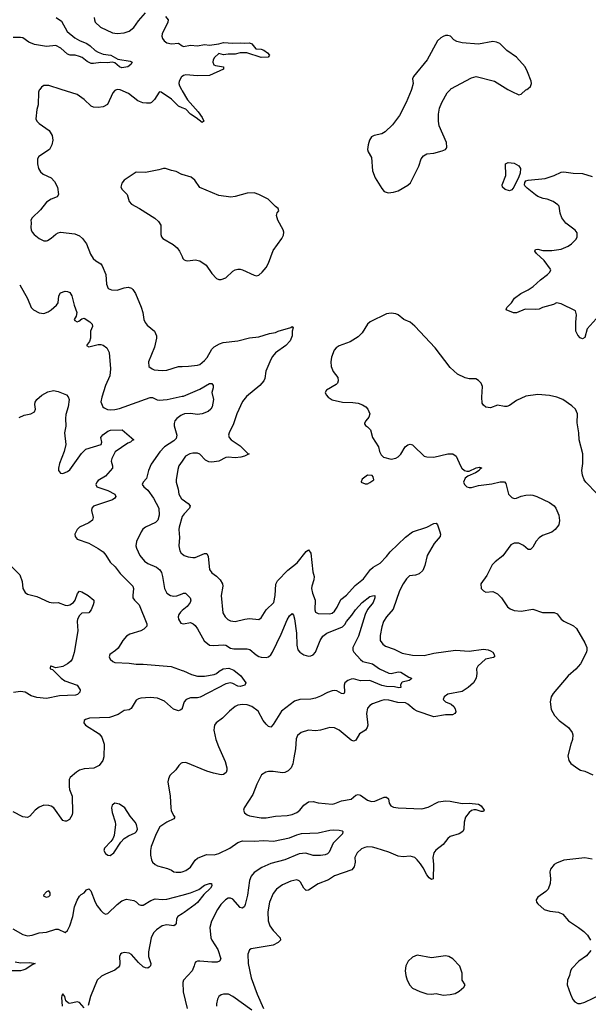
# Model space of a CAD drawing. Header units: inches. Extents: x 2134017 to 2292458, y 756222 to 916513.
# Tile 294 of 387: x 2238625 to 2243438, y 812245 to 820591. Entities that reach past the tile are written whole.
import ezdxf

# ---------------------------------------------------------------- set-up
doc = ezdxf.new("R2010")
doc.units = ezdxf.units.IN
doc.header["$MEASUREMENT"] = 0
for name, color, linetype in [('C2831', 7, 'Continuous'), ('C2832', 7, 'Continuous'), ('C2841', 7, 'Continuous'), ('C2842', 7, 'Continuous')]:
    doc.layers.add(name, color=color, linetype=linetype)

msp = doc.modelspace()

# ---------------------------------------------------------------- linework, layer by layer
at = {"layer": 'C2831', "color": 5}
for points, elevation in [([(2238794.7, 820000), (2238790, 819994), (2238784.7, 819975.3), (2238781.1, 819870), (2238770.3, 819830), (2238762, 819750), (2238770.4, 819730), (2238790.4, 819710), (2238872.9, 819650), (2238899, 819610), (2238905.5, 819570), (2238896.9, 819530), (2238875.6, 819490), (2238787, 819430), (2238774.9, 819410), (2238774.3, 819370), (2238784.6, 819330), (2238800.2, 819300.2), (2238822.5, 819282.5), (2238890, 819251.4), (2238919.3, 819219.3), (2238943.2, 819170), (2238954, 819110), (2238942, 819090), (2238890, 819069.8), (2238850, 819045.1), (2238801.1, 818978.9), (2238730.6, 818910), (2238718.8, 818890), (2238722.8, 818870), (2238719.1, 818830), (2238722, 818810), (2238730.5, 818790), (2238746, 818770), (2238790, 818735.8), (2238830, 818716.4), (2238850, 818714.9), (2238860.5, 818719.5), (2238890, 818738), (2238930, 818774), (2238950, 818784.9), (2238970, 818788.7), (2239090, 818775.6), (2239130, 818758.9), (2239155.8, 818735.8), (2239188.9, 818690), (2239224, 818604), (2239247.7, 818567.7), (2239267.7, 818547.7), (2239310, 818521.6), (2239323.7, 818503.7), (2239353.4, 818430), (2239359, 818350), (2239372.5, 818312.5), (2239401.7, 818301.7), (2239450, 818299.4), (2239510, 818318.4), (2239542.6, 818322.6), (2239570, 818314.9), (2239583.2, 818303.2), (2239604, 818270), (2239653.7, 818153.7), (2239667.4, 818110), (2239676.1, 818050), (2239685.4, 818025.4), (2239702.3, 818002.3), (2239766, 817950), (2239782.4, 817910), (2239783.1, 817890), (2239765.3, 817814.7), (2239714, 817690), (2239718.8, 817650), (2239746, 817630), (2239763.9, 817623.9), (2239830, 817615.8), (2239870, 817620.3), (2239970, 817650.3), (2240000, 817651.3)], 280), ([(2240000, 819843.5), (2239970, 819856.2), (2239910, 819916.8), (2239823, 819977), (2239810, 819979.3), (2239804.7, 819975.3), (2239765.7, 819914.3), (2239740.7, 819890), (2239730, 819883.6), (2239698, 819882), (2239666.9, 819886.9), (2239624, 819904), (2239544.9, 819964.9), (2239476.3, 819996.3), (2239450, 819998.9), (2239430, 819991.5), (2239412.2, 819970), (2239368.1, 819871.9), (2239330, 819852.1), (2239290, 819846.2), (2239250, 819848.9), (2239230, 819858.7), (2239170, 819912.8), (2239110, 819957.2), (2238975.6, 820000)], 280), ([(2239993.2, 820000), (2240000, 819988)], 280), ([(2240000, 819277.1), (2239997.7, 819277.7), (2239950, 819304.5), (2239910, 819311.5), (2239858, 819330), (2239842, 819330), (2239802.3, 819317.7), (2239690, 819296.3), (2239610, 819298.4), (2239508.3, 819231.7), (2239490, 819205.2), (2239480.4, 819170), (2239493, 819150), (2239534.4, 819110), (2239550.5, 819050), (2239570, 819026.7), (2239639.1, 818990), (2239767.6, 818907.6), (2239800.8, 818880.8), (2239818.3, 818850), (2239819.5, 818770), (2239824.9, 818750), (2239835.3, 818735.3), (2239924.1, 818684.1), (2239956.9, 818656.9), (2239978.5, 818630), (2240000, 818582.2)], 320), ([(2238624.2, 818344.2), (2238690, 818227.3), (2238720.5, 818150), (2238740.7, 818130), (2238790, 818106.4), (2238830, 818100.5), (2238865.4, 818114.6), (2238890, 818130.7), (2238936, 818170), (2238949.5, 818190), (2238956.9, 818250), (2238970, 818276.3), (2239010, 818288.2), (2239030, 818288), (2239050, 818278), (2239067, 818250), (2239086, 818170), (2239108.9, 818110), (2239102.8, 818077.2), (2239086.7, 818050), (2239090, 818041), (2239110, 818030.8), (2239125.6, 818034.4), (2239150, 818056), (2239170, 818062), (2239219.1, 818030), (2239238.4, 818010), (2239240.4, 817990), (2239223.7, 817950), (2239224.9, 817890), (2239215.8, 817864.2), (2239191.3, 817830), (2239210, 817818.8), (2239290, 817836.9), (2239310, 817838.3), (2239330, 817832.9), (2239361.6, 817810), (2239383.1, 817770), (2239392.6, 817630), (2239387.4, 817572.6), (2239351.6, 817490), (2239318.4, 817390), (2239310.7, 817350.7), (2239327.3, 817310), (2239339.9, 817299.9), (2239367, 817287), (2239390, 817284.9), (2239430, 817287.2), (2239470, 817296), (2239730, 817389.2), (2239750, 817387.9), (2239788.7, 817368.7), (2239805.7, 817365.7), (2239872.3, 817370), (2240000, 817398.6)], 260), ([(2238620, 817220), (2238662.5, 817237.5), (2238719, 817250), (2238750, 817268.2), (2238756.9, 817290), (2238751.6, 817330), (2238754.5, 817350), (2238769.4, 817370), (2238812.2, 817407.8), (2238863.3, 817436.7), (2238910, 817447.4), (2238950, 817440.4), (2239021, 817410), (2239033.4, 817393.4), (2239042, 817370), (2239034.4, 817310), (2239015.6, 817244.4), (2239011.7, 817210), (2239015.8, 817144.2), (2239004.9, 817090), (2239014, 816990), (2238999.5, 816930), (2238962, 816830), (2238952.4, 816790), (2238953, 816770), (2238970, 816746), (2238990, 816744.4), (2239030, 816762), (2239050, 816776.4), (2239147.5, 816912.5), (2239184.2, 816950), (2239314, 816990), (2239319.3, 817010), (2239311.2, 817050), (2239327.2, 817072.8), (2239370, 817103), (2239391.8, 817111.8), (2239493, 817113), (2239590.9, 817030.9), (2239576.1, 817023.9), (2239562, 817010), (2239538.5, 817001.5), (2239432.9, 816927.1), (2239403.8, 816870), (2239398.9, 816850), (2239410.2, 816810), (2239410.2, 816789.8), (2239350, 816721.3), (2239290, 816686), (2239276.3, 816670), (2239268.2, 816650), (2239278, 816630), (2239370, 816600.8), (2239430.2, 816570.2), (2239439.1, 816550), (2239430, 816534), (2239410, 816522.4), (2239250, 816466), (2239236.3, 816450), (2239233, 816430), (2239246.8, 816370), (2239241, 816350), (2239210, 816326), (2239131.3, 816290), (2239111.3, 816270), (2239091, 816230), (2239094.8, 816210), (2239110, 816187.7), (2239210, 816154.3), (2239289.3, 816109.3), (2239330, 816079.5), (2239352.5, 816052.5), (2239390, 815993.4), (2239432.7, 815952.7), (2239476.3, 815896.3), (2239581.3, 815790), (2239588.8, 815768.8), (2239581.1, 815710), (2239583.1, 815690), (2239595.5, 815670), (2239636.4, 815630), (2239700.5, 815470), (2239700.7, 815450), (2239675.6, 815424.4), (2239650.2, 815409.8), (2239557.4, 815382.6), (2239530, 815365.6), (2239498.2, 815330), (2239456.8, 815263.2), (2239436.7, 815243.3), (2239387.7, 815210), (2239380.7, 815190), (2239390.6, 815170), (2239414, 815150), (2239430, 815143.6), (2239550, 815137.1), (2239610, 815127.1), (2239670, 815128.6), (2239907.5, 815107.5), (2240000, 815075.6)], 240), ([(2240000, 817241.1), (2239990, 817236.8), (2239954.3, 817210), (2239938.3, 817190), (2239931.5, 817168.5), (2239931.8, 817148.2), (2239955.2, 817070), (2239950, 817042), (2239930, 817019.7), (2239850.2, 816969.8), (2239810.9, 816929.1), (2239736.8, 816823.2), (2239715.6, 816770), (2239697.8, 816702.2), (2239670.4, 816670), (2239661.6, 816650), (2239676.4, 816630), (2239710, 816603.1), (2239755.9, 816535.9), (2239801.3, 816450), (2239805.3, 816390), (2239793.1, 816350), (2239774, 816330), (2239690.2, 816289.8), (2239668.2, 816271.8), (2239652.2, 816250), (2239613, 816167), (2239608.7, 816130), (2239613.1, 816110), (2239641.5, 816050), (2239681.1, 816001.1), (2239710, 815980.3), (2239783, 815950), (2239810, 815926.4), (2239823.8, 815903.8), (2239834.7, 815870), (2239849, 815770), (2239870, 815728.8), (2239900.5, 815710), (2239930, 815703.2), (2239953.7, 815706.3), (2240000, 815724.9)], 260), ([(2240000, 816848.9), (2239972.6, 816810), (2239962.7, 816777.3), (2239947.8, 816690), (2239947.9, 816670), (2239966.5, 816610), (2239970.3, 816570), (2239994, 816530), (2240000, 816525.7)], 280), ([(2240000, 816378.6), (2239974.7, 816290), (2239971.4, 816270), (2239977.8, 816202.2), (2239970.5, 816130), (2239979.3, 816090), (2239992.7, 816070), (2240000, 816064.1)], 280), ([(2238530, 815982), (2238624.6, 815884.6), (2238644.4, 815830), (2238650.7, 815770), (2238670, 815736), (2238690, 815722), (2238770, 815700.3), (2238874.4, 815654.4), (2238908.9, 815648.9), (2238950, 815650.4), (2239010, 815627.8), (2239030, 815626.7), (2239050, 815631.7), (2239079.6, 815650), (2239093, 815670), (2239112.9, 815727.1), (2239130, 815745.5), (2239150, 815741.3), (2239204.9, 815710), (2239250.8, 815670), (2239253.4, 815650), (2239246, 815630), (2239228.2, 815590), (2239210, 815562.7), (2239150, 815560.9), (2239130, 815541.2), (2239113, 815510), (2239110.5, 815490), (2239116.5, 815410), (2239086.1, 815226.1), (2239068, 815170), (2239053.4, 815150), (2239030.2, 815130), (2238990, 815108.9), (2238930, 815098.4), (2238890, 815111.6), (2238884.7, 815110), (2238882, 815098), (2238881, 815090), (2238902.5, 815082.5), (2238974.7, 815010), (2239006.1, 814986.1), (2239110.4, 814950), (2239137.3, 814910), (2239134, 814890), (2239114, 814870), (2239095.9, 814864.1), (2238960.8, 814859.2), (2238850, 814836.5), (2238770, 814844.7), (2238720.2, 814860.2), (2238670, 814889.7), (2238630, 814896.9), (2238572.2, 814887.8)], 220), ([(2240000, 815582), (2239986, 815570), (2239970.4, 815550), (2239965.3, 815530), (2239968.8, 815508.8), (2239990, 815474.8), (2240000, 815472.7)], 260), ([(2240000, 814754.7), (2239998.7, 814750), (2239990, 814740.5), (2239970, 814732.8), (2239927.3, 814747.3), (2239850, 814814.3), (2239790, 814839.7), (2239730, 814844.4), (2239650, 814840.4), (2239630, 814835.6), (2239610, 814822.4), (2239568.2, 814751.8), (2239550, 814740.5), (2239510, 814736.3), (2239457.2, 814702.8), (2239383.8, 814676.2), (2239214, 814670), (2239182, 814658), (2239170.8, 814650), (2239166, 814630), (2239181, 814610), (2239297.3, 814537.3), (2239320.7, 814510), (2239340.5, 814450), (2239337.1, 814342.9), (2239327.5, 814312.5), (2239298, 814270), (2239252, 814248), (2239170, 814241.3), (2239131.4, 814228.6), (2239106, 814214), (2239052, 814168), (2239043.8, 814150), (2239044.4, 814090), (2239047.2, 814067.2), (2239068.4, 814010), (2239072.3, 813872.3), (2239068.2, 813850), (2239047.1, 813812.9), (2239022, 813798), (2239010, 813796.2), (2238990, 813803.6), (2238914, 813910), (2238890, 813925.6), (2238870, 813931.1), (2238830, 813932), (2238790, 813914.7), (2238755.8, 813890), (2238710, 813838.7), (2238690, 813829.7), (2238650, 813835.4), (2238570, 813875.4)], 240), ([(2240000, 814290.6), (2239990.5, 814289.5), (2239970.8, 814270), (2239946.2, 814233.8), (2239896.3, 814183.7), (2239883.8, 814156.2), (2239879.1, 814130), (2239899.1, 814010), (2239902.8, 813910), (2239907.5, 813887.5), (2239926, 813846), (2239938, 813830), (2239930, 813818), (2239870, 813788.7), (2239810, 813748.7), (2239778.8, 813690), (2239738, 813582), (2239730.7, 813549.3), (2239730.7, 813510), (2239739.1, 813470), (2239750, 813451), (2239770, 813430.8), (2239790, 813418.8), (2239876.8, 813396.8), (2239910, 813382.8), (2239928.9, 813368.9), (2239950, 813364.2), (2239990, 813364), (2240000, 813367.7)], 260), ([(2238565.9, 812885.9), (2238650, 812835.6), (2238690, 812824.4), (2238730, 812830.2), (2238790.3, 812850.3), (2238850, 812856.5), (2238930, 812881.6), (2238950, 812881.6), (2239010, 812854), (2239030, 812870.6), (2239050, 812910.5), (2239074.2, 812990), (2239087.7, 813072.3), (2239110, 813126.8), (2239130, 813161), (2239144.1, 813175.9), (2239170, 813191), (2239190, 813216), (2239210, 813224.7), (2239226.8, 813206.8), (2239263.7, 813110), (2239280.4, 813080.4), (2239310, 813041.3), (2239330, 813021.3), (2239350, 813010.4), (2239370, 813014), (2239450, 813092), (2239490, 813121.3), (2239530, 813136.4), (2239590, 813124.4), (2239610, 813113), (2239631.9, 813091.9), (2239650, 813084.9), (2239670, 813085.3), (2239735.7, 813124.3), (2239770, 813138.5), (2239830, 813132.9), (2239870, 813135.6), (2240000, 813171.1)], 240), ([(2240000, 813012), (2239964.4, 812990), (2239952.2, 812970), (2239950.3, 812929.7), (2239942, 812918), (2239928.5, 812911.5), (2239870, 812918.4), (2239830, 812910.9), (2239782.7, 812877.3), (2239757.1, 812850), (2239737.4, 812810), (2239715.6, 812690), (2239715.9, 812650), (2239734, 812590), (2239730.6, 812570), (2239720.5, 812559.5), (2239710, 812552.7), (2239690, 812554), (2239670, 812564.2), (2239630, 812599.7), (2239570, 812667.8), (2239550, 812679.7), (2239510, 812684.5), (2239490, 812678), (2239478.8, 812670), (2239468.2, 812650), (2239473, 812590), (2239468, 812570), (2239460.3, 812559.7), (2239430, 812535.1), (2239350, 812502), (2239316.7, 812483.3), (2239280.4, 812450), (2239223.7, 812310), (2239203.6, 812236.4)], 240), ([(2238586.6, 812606.6), (2238630, 812596.5), (2238710, 812599.5), (2238756, 812590), (2238730, 812580.9), (2238676.5, 812543.5), (2238650, 812533.5), (2238630, 812528.7), (2238532.4, 812527.6)], 220), ([(2239170, 812216.2), (2239130, 812259.7), (2239110, 812266.9), (2239050, 812251.8), (2239036.2, 812256.2), (2239015.5, 812275.5), (2239005.2, 812310), (2238990, 812333.2), (2238981.1, 812318.9), (2238978.5, 812301.5), (2238984.9, 812230)], 240)]:
    msp.add_lwpolyline(points, dxfattribs=dict(at, elevation=elevation))
at = {"layer": 'C2831', "color": 5, "elevation": 260}
for points in [[(2239430.7, 813949.3), (2239407, 813933), (2239403, 813910), (2239406, 813870), (2239432.1, 813792.1), (2239434.9, 813770), (2239425.2, 813674.8), (2239412.7, 813647.3), (2239395.2, 813624.8), (2239342.8, 813570), (2239337.3, 813550), (2239350, 813522.8), (2239370, 813508), (2239390, 813505.5), (2239422.7, 813530), (2239481.3, 813618.7), (2239509.6, 813650.4), (2239546.2, 813673.8), (2239601.5, 813698.5), (2239614, 813710), (2239622.7, 813730), (2239612.3, 813770), (2239600.9, 813790), (2239559.3, 813839.3), (2239515.1, 813910), (2239470, 813942)], [(2238870, 813208), (2238850, 813198), (2238824.7, 813170), (2238830, 813162), (2238850, 813152), (2238870, 813158), (2238882, 813170), (2238882, 813190)]]:
    msp.add_lwpolyline(points, close=True, dxfattribs=at)
at = {"layer": 'C2832', "color": 5}
for points, elevation in [([(2238932.7, 820610), (2238977.2, 820577.2), (2239027.6, 820490), (2239090, 820437.4), (2239130, 820414.6), (2239191.5, 820390), (2239220.8, 820370), (2239264, 820330), (2239290, 820315.3), (2239330, 820299.7), (2239397.3, 820290), (2239455.8, 820255.8), (2239558.6, 820238.6), (2239577.3, 820230), (2239566.7, 820210), (2239540.5, 820190), (2239490, 820183.7), (2239468.7, 820190), (2239430, 820224.4), (2239410, 820229.8), (2239365.9, 820225.9), (2239310, 820229), (2239250, 820218), (2239230, 820219.7), (2239196.6, 820236.6), (2239152.8, 820270), (2239130, 820279.8), (2239094, 820290), (2239050.9, 820290.9), (2239030, 820298), (2238972.6, 820350), (2238930, 820370.7), (2238850, 820362), (2238750, 820380.9), (2238700.8, 820400.8), (2238650, 820436.2), (2238630, 820440.7), (2238570, 820438.4)], 260), ([(2239255.5, 820610), (2239256.3, 820590), (2239264, 820570), (2239307.9, 820527.9), (2239410, 820479.6), (2239450, 820473.8), (2239510, 820478.3), (2239550, 820494.6), (2239590, 820524.2), (2239630, 820581.6), (2239689.5, 820650)], 280), ([(2239858.6, 820618.6), (2239880.7, 820590), (2239878, 820570), (2239830.5, 820470), (2239828.2, 820450), (2239833.4, 820430), (2239847.3, 820410), (2239870, 820395.5), (2239910, 820386), (2239970, 820392.3), (2240000, 820369.8)], 280), ([(2240000, 820108.9), (2239995, 820105), (2239974.9, 820070), (2239972.3, 820050), (2239976.2, 820030), (2239993.2, 820000)], 280), ([(2238975.6, 820000), (2238870, 820033.6), (2238830, 820032), (2238810, 820019.3), (2238794.7, 820000)], 280)]:
    msp.add_lwpolyline(points, dxfattribs=dict(at, elevation=elevation))
at = {"layer": 'C2841', "color": 5}
for points, elevation in [([(2240000, 819988), (2240044.2, 819910), (2240135.9, 819810), (2240170, 819760.5), (2240182, 819730), (2240170, 819718), (2240119.6, 819759.6), (2240069.1, 819789.1), (2240030, 819830.8), (2240000, 819843.5)], 280), ([(2241941.9, 820000), (2241939.3, 819990), (2241896.4, 819890), (2241840.6, 819779.4), (2241780.5, 819699.5), (2241719.7, 819640.3), (2241690, 819623), (2241626, 819610), (2241603.7, 819596.3), (2241584.9, 819570), (2241573.4, 819530), (2241568.2, 819490), (2241574, 819470), (2241603.8, 819423.8), (2241611.7, 819310), (2241634.9, 819250), (2241690, 819158.8), (2241710, 819134), (2241743.8, 819123.8), (2241790, 819128.2), (2241830, 819138.8), (2241910, 819186.8), (2241931.9, 819208.1), (2242003, 819350), (2242022.4, 819410), (2242043.7, 819436.3), (2242070, 819452.7), (2242130, 819460.4), (2242201.2, 819478.8), (2242229.6, 819490.4), (2242237.7, 819502.3), (2242240.7, 819510), (2242236.9, 819550), (2242176.2, 819690), (2242169.6, 819730), (2242169.5, 819790), (2242179.1, 819840.9), (2242198.4, 819890), (2242242.9, 819970), (2242270.8, 820000)], 320), ([(2242758.5, 820000), (2242790, 819980.7), (2242850, 819954), (2242870, 819958.8), (2242910, 819996), (2242918, 820000)], 320), ([(2240000, 818582.2), (2240006.9, 818566.9), (2240016.5, 818556.5), (2240030, 818548.5), (2240047.2, 818547.2), (2240110, 818556), (2240150, 818547.4), (2240202.6, 818510), (2240250, 818440.5), (2240290, 818396.3), (2240310, 818388.2), (2240330, 818388.2), (2240370, 818403), (2240430, 818458), (2240450, 818471.7), (2240470, 818477.4), (2240490, 818476.9), (2240510, 818470.3), (2240610, 818424.4), (2240630, 818419.3), (2240650, 818426), (2240678.4, 818450), (2240710, 818490.6), (2240731.9, 818528.1), (2240770, 818633), (2240844.8, 818735.2), (2240856.6, 818763.4), (2240859.5, 818790), (2240855.1, 818810), (2240809.6, 818890), (2240798.4, 818930), (2240805.1, 818954.9), (2240819, 818970), (2240812.7, 818990), (2240790, 819006), (2240729.3, 819070), (2240650, 819109.7), (2240610, 819121.7), (2240550, 819119.7), (2240450, 819092.4), (2240412.9, 819087.1), (2240310, 819099.1), (2240150, 819169.6), (2240107.3, 819230), (2240074.9, 819254.9), (2240000, 819277.1)], 320), ([(2243506.2, 818053.8), (2243430, 817971.3), (2243410, 817897), (2243390, 817884.7), (2243370, 817894.3), (2243350, 817915.4), (2243333.3, 817950), (2243332.6, 818027.4), (2243339.6, 818090), (2243330, 818122), (2243210, 818180.9), (2243170, 818189.5), (2243143.8, 818176.2), (2243050.6, 818150), (2243023, 818137), (2242990, 818133.7), (2242904.2, 818135.8), (2242830, 818106.9), (2242806.5, 818106.5), (2242744, 818130), (2242747.3, 818150), (2242789.3, 818190.7), (2242813.1, 818230), (2242866.6, 818270), (2242930, 818301), (2242971.2, 818328.8), (2243034.2, 818385.8), (2243094.3, 818430), (2243111.8, 818450), (2243121.2, 818470), (2243117, 818477), (2243063.5, 818550), (2243000.7, 818610), (2242986, 818630), (2242990, 818642), (2243010, 818644.9), (2243054.7, 818634.7), (2243130, 818632.9), (2243210, 818644.2), (2243267.6, 818670), (2243295.4, 818690), (2243335.4, 818730), (2243345.4, 818750), (2243343.5, 818783.5), (2243327.9, 818807.9), (2243247, 818867), (2243215.1, 818910), (2243199.1, 818950), (2243191.3, 819010), (2243181.8, 819021.8), (2243140.9, 819050), (2243090, 819069.6), (2243055.6, 819075.6), (2243011, 819091), (2242990, 819105.1), (2242921.4, 819161.4), (2242902.3, 819182.3), (2242897.7, 819190), (2242899.9, 819210), (2242910, 819223.5), (2242930, 819230.9), (2243074.5, 819245.5), (2243150, 819270.4), (2243210, 819298.4), (2243230, 819300.4), (2243311, 819289), (2243390, 819287.2), (2243470, 819260.4)], 280), ([(2243510, 816574.3), (2243416.4, 816670), (2243403.5, 816690), (2243389.7, 816730), (2243384, 816770), (2243392.8, 816830), (2243391.3, 816910), (2243360.5, 817030), (2243358, 817090), (2243345.1, 817174.9), (2243345.6, 817250), (2243329.7, 817289.7), (2243298, 817318), (2243223.7, 817370), (2243173.2, 817390), (2243110, 817406.6), (2243010, 817414.5), (2242910, 817400.7), (2242830, 817362), (2242770, 817321.1), (2242750, 817312.7), (2242730, 817310.7), (2242670, 817322.2), (2242610, 817299.7), (2242570, 817307.8), (2242550, 817322.9), (2242541.2, 817341.2), (2242537.8, 817390), (2242542, 817482), (2242530.9, 817510.9), (2242510, 817532.7), (2242486, 817546), (2242430, 817546.6), (2242395.3, 817555.3), (2242330, 817587), (2242270, 817641.3), (2242143, 817810), (2241970, 817993.6), (2241930, 818026.6), (2241876, 818050), (2241830, 818089.6), (2241810, 818098.7), (2241770, 818103.6), (2241730, 818097), (2241590.3, 818029.7), (2241569.1, 818010.9), (2241523, 817937), (2241490, 817902.2), (2241421.2, 817858.8), (2241330, 817825.7), (2241304.9, 817810), (2241285.7, 817790), (2241264.9, 817730), (2241259.5, 817690), (2241261.3, 817650), (2241277, 817610), (2241317.1, 817557.1), (2241322, 817530), (2241314.4, 817510), (2241302.8, 817497.2), (2241221, 817450), (2241211, 817430), (2241218.8, 817410), (2241236, 817390), (2241270, 817368.4), (2241358, 817350), (2241446, 817346), (2241490, 817339.1), (2241527.3, 817327.3), (2241553.7, 817310), (2241571.7, 817290), (2241587.4, 817250), (2241579.1, 817220.9), (2241554, 817190), (2241542.8, 817170), (2241544.5, 817164.5), (2241551.3, 817150), (2241570, 817140.7), (2241594.9, 817114.9), (2241612.4, 817050), (2241661, 816970), (2241670.9, 816930.9), (2241683.6, 816903.6), (2241703.6, 816883.6), (2241770, 816866.8), (2241810, 816873.4), (2241830, 816885.5), (2241850, 816908), (2241889, 816971), (2241910, 816986), (2241930, 816991.6), (2241950, 816986.4), (2241959.1, 816979.1), (2242050, 816890.7), (2242070, 816885.5), (2242130, 816882), (2242250, 816910.3), (2242290.2, 816910.2), (2242318.4, 816890), (2242356.4, 816810), (2242369, 816789), (2242390.2, 816770.2), (2242410, 816762.6), (2242430, 816763.1), (2242490, 816793.1), (2242518.4, 816798.4), (2242533, 816793), (2242533.4, 816790), (2242519.9, 816780.1), (2242514.4, 816770), (2242483, 816750), (2242417.8, 816722.2), (2242396.6, 816703.4), (2242382, 816670), (2242389.5, 816650), (2242410, 816631.9), (2242430, 816626.3), (2242450, 816626.8), (2242510, 816641.4), (2242622.7, 816657.3), (2242692.6, 816672.6), (2242730, 816673.7), (2242739.1, 816659.1), (2242762.8, 816570), (2242790, 816540.8), (2242810, 816532.3), (2242830, 816533.8), (2242870, 816550.9), (2242910, 816561.4), (2242950, 816564.7), (2242970, 816561.6), (2243003.8, 816550), (2243110, 816498.3), (2243148.2, 816470), (2243164.4, 816450), (2243190, 816391.3), (2243194.6, 816345.4), (2243188, 816310), (2243159.1, 816270), (2243130, 816245.6), (2243050, 816217.7), (2243021.4, 816198.6), (2242996.5, 816170), (2242970, 816118.4), (2242950, 816099.6), (2242930, 816099.6), (2242890, 816132.8), (2242850, 816154.2), (2242810, 816154), (2242781.8, 816138.2), (2242713.4, 816046.6), (2242650, 815996.9), (2242624.4, 815970), (2242579.7, 815880.3), (2242527.7, 815810), (2242530.7, 815770.7), (2242550, 815751), (2242570, 815738.8), (2242630, 815743), (2242670, 815723.7), (2242703.7, 815690), (2242754.5, 815614.5), (2242777.4, 815597.4), (2242810, 815581.7), (2242870, 815576.1), (2242970, 815595.3), (2243050, 815566.2), (2243150, 815565.3), (2243173.9, 815553.9), (2243209.4, 815509.4), (2243230, 815492.8), (2243312.5, 815452.5), (2243337.4, 815430), (2243410.2, 815310), (2243424.7, 815270), (2243426.7, 815250), (2243422.4, 815230), (2243371.3, 815130), (2243332.9, 815087.1), (2243267.8, 815030), (2243141.3, 814878.7), (2243124.4, 814850), (2243114.4, 814810), (2243122.8, 814742.8), (2243152.2, 814692.2), (2243190.7, 814650), (2243271.5, 814591.5), (2243300.5, 814550), (2243308, 814530), (2243305.5, 814490), (2243290.5, 814450), (2243264, 814350), (2243272.8, 814312.8), (2243290, 814286), (2243350, 814242.8), (2243372, 814230), (2243410, 814221.6), (2243476, 814190)], 320), ([(2240000, 817651.3), (2240053.1, 817653.1), (2240130, 817661.8), (2240150, 817668.1), (2240190, 817701.1), (2240212.8, 817727.2), (2240250, 817796.8), (2240270, 817818), (2240315.4, 817844.6), (2240346.2, 817853.8), (2240471.7, 817868.3), (2240570, 817894), (2240650, 817903.7), (2240739, 817930), (2240790, 817938.7), (2240814, 817950), (2240918.9, 817981.1), (2240930, 817990.6), (2240938.8, 817978.8), (2240930.7, 817950), (2240930.5, 817910), (2240913, 817870), (2240876.4, 817830), (2240790, 817765.6), (2240764.1, 817735.9), (2240749.3, 817710.7), (2240708.8, 817611.2), (2240700.2, 817550), (2240691.5, 817528.5), (2240658, 817490), (2240544.4, 817395.6), (2240510, 817355.6), (2240463, 817250), (2240433.9, 817166.1), (2240397.4, 817090), (2240391.8, 817070), (2240398, 817050), (2240413.4, 817030), (2240490, 816979.1), (2240554.7, 816914.7), (2240566, 816910), (2240526.8, 816890), (2240497.4, 816882.6), (2240450, 816878.2), (2240390, 816883.5), (2240370, 816878.9), (2240311.1, 816848.9), (2240250, 816840.8), (2240224.4, 816844.4), (2240196.6, 816856.6), (2240150, 816906.9), (2240130, 816917.7), (2240090, 816916.4), (2240064.9, 816910), (2240029.4, 816890.6), (2240000, 816848.9)], 280), ([(2240000, 817398.6), (2240010, 817400.9), (2240150, 817458.8), (2240230, 817508.4), (2240250, 817507.7), (2240261.3, 817490), (2240262, 817470), (2240250.6, 817430), (2240263.8, 817370), (2240252.7, 817310), (2240244, 817290), (2240221, 817270), (2240170, 817249.6), (2240130, 817245.1), (2240070, 817252.1), (2240020.7, 817250), (2240000, 817241.1)], 260), ([(2240000, 816525.7), (2240050.3, 816490), (2240067.2, 816470), (2240061.7, 816450), (2240016.6, 816403.4), (2240000.3, 816379.7), (2240000, 816378.6)], 280), ([(2240000, 816064.1), (2240017.3, 816050), (2240050, 816038.9), (2240090, 816032.6), (2240110, 816033.6), (2240190, 816067.4), (2240210, 816065.5), (2240220.9, 816040.9), (2240230.3, 815930), (2240250, 815901.1), (2240290, 815873.4), (2240322.5, 815842.5), (2240342.3, 815810), (2240343.6, 815790), (2240330.3, 815710), (2240344.1, 815564.1), (2240363.1, 815530), (2240387.2, 815507.2), (2240410, 815495.3), (2240450, 815490.3), (2240530, 815510.4), (2240570, 815514.9), (2240650, 815508), (2240670, 815520.7), (2240710, 815588.2), (2240775.4, 815650), (2240787.7, 815710), (2240793.9, 815806.1), (2240805.9, 815834.1), (2240894.2, 815925.8), (2240973.4, 815986.6), (2241050, 816084.2), (2241070, 816097.1), (2241089, 816069), (2241106.3, 815910), (2241117, 815870), (2241115.8, 815844.2), (2241097.6, 815790), (2241095.3, 815770), (2241102, 815730), (2241127.2, 815670), (2241123.7, 815590), (2241128.4, 815570), (2241150, 815556.4), (2241250, 815553.8), (2241270, 815559.6), (2241290, 815576.9), (2241312.4, 815610), (2241344.5, 815675.5), (2241390, 815712.4), (2241465.3, 815794.7), (2241534.2, 815850), (2241593.3, 815930), (2241617.4, 815950), (2241676.1, 815983.9), (2241730, 816040.2), (2241759.7, 816080.3), (2241890, 816205.5), (2241950, 816249.3), (2242071.6, 816288.4), (2242130, 816321.3), (2242150, 816323.1), (2242162, 816310), (2242180.8, 816250), (2242186.7, 816230), (2242183.6, 816210), (2242134.2, 816150), (2242075.1, 816050), (2242054.4, 815965.6), (2242038.6, 815921.4), (2242005.8, 815894.2), (2241976.5, 815883.5), (2241924.4, 815875.6), (2241898.5, 815850), (2241870, 815809.7), (2241840.6, 815750), (2241786.3, 815593.7), (2241730.2, 815530), (2241705, 815490), (2241690, 815445.2), (2241675.6, 815370), (2241677.1, 815330), (2241697.7, 815297.7), (2241721.2, 815281.2), (2241794.2, 815254.2), (2241861.6, 815221.6), (2241950, 815204.3), (2242050, 815202.7), (2242130, 815220.5), (2242313, 815247), (2242430, 815237.6), (2242550, 815253.9), (2242590, 815250.1), (2242610, 815241.7), (2242630, 815228.7), (2242641.8, 815210), (2242643.8, 815196.2), (2242643.8, 815190), (2242635.4, 815184.6), (2242568.2, 815171.8), (2242503.1, 815110), (2242490.5, 815090), (2242494, 815050), (2242490, 815009.3), (2242466.7, 814970), (2242421.7, 814930), (2242370, 814896.8), (2242250, 814873.6), (2242218.4, 814850), (2242210.4, 814830), (2242219.2, 814819.2), (2242230.3, 814810.3), (2242277.6, 814790), (2242299.6, 814770), (2242311.8, 814750), (2242315.8, 814724.2), (2242307.7, 814710), (2242290, 814698.7), (2242230, 814699), (2242130, 814683), (2241989.5, 814729.5), (2241963.8, 814743.8), (2241911.7, 814790), (2241890, 814799.5), (2241824.5, 814804.5), (2241750, 814823.9), (2241710, 814824.7), (2241690, 814821.6), (2241610, 814791.8), (2241590, 814778.4), (2241570, 814755.1), (2241560.3, 814710), (2241571.5, 814611.5), (2241567.6, 814590), (2241552, 814568), (2241501.8, 814538.2), (2241470, 814485.1), (2241460.3, 814479.7), (2241450, 814475.8), (2241430, 814485.1), (2241330, 814569.6), (2241290, 814589.6), (2241250, 814591.5), (2241171.4, 814568.6), (2241130, 814563.5), (2241070, 814569.7), (2241007.7, 814550), (2240976.9, 814523.1), (2240964, 814496), (2240958.2, 814410), (2240946.6, 814333.4), (2240936.9, 814283.1), (2240922, 814250), (2240896.4, 814223.6), (2240870, 814209.7), (2240850, 814206.6), (2240770, 814218), (2240730, 814217.6), (2240707.1, 814212.9), (2240670.7, 814190), (2240632.2, 814110), (2240597.4, 814022.6), (2240524.9, 813910), (2240518.8, 813890), (2240528.2, 813868.2), (2240551, 813850), (2240570, 813843.1), (2240670, 813826), (2240710, 813825.7), (2240790, 813841.1), (2240890, 813845.7), (2240930, 813854.6), (2240970, 813870.3), (2240995.1, 813890), (2241030, 813934), (2241070, 813960.4), (2241110, 813963.1), (2241151.5, 813951.5), (2241270, 813940.9), (2241293.7, 813946.3), (2241350, 813970.3), (2241430, 813983.1), (2241470, 814018.7), (2241490, 814024.2), (2241510, 814018), (2241570, 813974.6), (2241603.7, 813963.7), (2241630, 813968), (2241710, 814000.9), (2241730, 814000.4), (2241745.5, 813985.5), (2241751.7, 813950), (2241766.4, 813926.4), (2241790, 813915.3), (2241829.3, 813909.3), (2242030, 813902.7), (2242082.9, 813917.1), (2242170, 813960.3), (2242230, 813971.2), (2242270, 813968), (2242370, 813946.3), (2242430.2, 813950.2), (2242510, 813942), (2242530, 813926.8), (2242556, 813890), (2242550, 813878), (2242530, 813879.3), (2242490, 813892.3), (2242470, 813892.3), (2242450, 813887.3), (2242430, 813872), (2242399.3, 813830), (2242387.7, 813790), (2242384.9, 813730), (2242376.3, 813710), (2242346, 813690), (2242270, 813666.6), (2242250, 813649.7), (2242210, 813600.5), (2242148.1, 813551.9), (2242130.3, 813530), (2242120.8, 813490), (2242128, 813430), (2242124.7, 813310), (2242110, 813303.7), (2242090, 813316.2), (2242070, 813341.6), (2242041.1, 813401.1), (2242017, 813437), (2241990.4, 813470.4), (2241968.6, 813488.6), (2241930, 813500.7), (2241870, 813494.9), (2241830, 813500.2), (2241750, 813533.7), (2241641.6, 813570), (2241610, 813577.1), (2241570, 813578.7), (2241545.5, 813574.5), (2241517.2, 813562.8), (2241482.4, 813530), (2241462, 813490), (2241463.9, 813450), (2241456.9, 813410), (2241435, 813385), (2241290, 813333.1), (2241238.7, 813301.3), (2241152.7, 813267.3), (2241070, 813211.8), (2241049.3, 813210), (2241030, 813229.3), (2241000.7, 813280.7), (2240990, 813291.6), (2240970, 813298.9), (2240918.8, 813290), (2240850, 813258.3), (2240798.8, 813221.2), (2240770, 813183.7), (2240738.3, 813110), (2240725.3, 813030), (2240727.3, 812952.7), (2240742.6, 812910), (2240770, 812870.4), (2240830.6, 812810), (2240833.4, 812790), (2240814, 812770), (2240770, 812745.4), (2240585.3, 812714.7), (2240570, 812706), (2240555.3, 812670), (2240557.3, 812590), (2240583.8, 812470), (2240634.4, 812330), (2240687.2, 812210)], 280), ([(2240000, 815724.9), (2240010, 815728.9), (2240028.7, 815728.7), (2240066.4, 815690), (2240073.7, 815670), (2240068.8, 815650), (2240042, 815618), (2240000, 815582)], 260), ([(2240000, 815472.7), (2240010, 815470.6), (2240070, 815480.5), (2240094, 815470), (2240110, 815456.3), (2240130, 815427.3), (2240185.8, 815325.8), (2240230, 815288.5), (2240265.7, 815285.7), (2240350, 815293.2), (2240370, 815288), (2240410, 815265), (2240437, 815257), (2240550, 815259.1), (2240571.6, 815251.6), (2240626.7, 815206.7), (2240650, 815193.6), (2240670, 815187.5), (2240710, 815184.7), (2240730, 815191.3), (2240750, 815207.1), (2240766, 815230), (2240838.4, 815381.6), (2240890, 815504.9), (2240910, 815537.6), (2240930, 815556.3), (2240943.1, 815543.1), (2240952.2, 815512.2), (2240968.1, 815390), (2240970.2, 815290), (2240979.7, 815250), (2240994.9, 815230), (2241030, 815206.9), (2241070, 815196.1), (2241090, 815198), (2241110, 815206.7), (2241129.9, 815230.1), (2241167, 815330), (2241190, 815365.5), (2241225.6, 815390), (2241356, 815444), (2241376.3, 815463.7), (2241392.5, 815490), (2241437.1, 815542.9), (2241466.6, 815590), (2241523.5, 815650), (2241590, 815700.3), (2241610, 815708.4), (2241630.3, 815710.3), (2241631.7, 815690), (2241616.9, 815650), (2241569.4, 815590.6), (2241550.2, 815550), (2241494, 815366), (2241445.4, 815270), (2241445.7, 815245.7), (2241454.6, 815230), (2241510, 815167), (2241530.2, 815150.2), (2241610.1, 815130.1), (2241669.5, 815089.5), (2241750, 815051.2), (2241770.7, 815049.3), (2241830, 815064.4), (2241850, 815060.2), (2241917.6, 815017.6), (2241942, 815010), (2241939.6, 815000.4), (2241922, 814990), (2241863.5, 814976.5), (2241855.8, 814970), (2241847.4, 814950), (2241850.4, 814929.6), (2241833.8, 814926.2), (2241796.7, 814936.7), (2241730, 814939.9), (2241690, 814946.8), (2241590, 814989.1), (2241510, 814987.5), (2241450, 815003.1), (2241430, 815002), (2241403.5, 814990), (2241378.2, 814970), (2241370.9, 814950), (2241374.7, 814890), (2241370, 814876), (2241350, 814880.4), (2241310, 814901.4), (2241290, 814905.6), (2241270, 814902.8), (2241230, 814888.9), (2241170, 814855.6), (2241130, 814840.4), (2241090, 814832.8), (2240996, 814830), (2240950, 814815), (2240840.7, 814730), (2240770, 814615.6), (2240750, 814594), (2240730, 814598.7), (2240710, 814619.7), (2240686.8, 814650), (2240642.2, 814730), (2240590, 814768.5), (2240550, 814783.5), (2240510, 814787.6), (2240470, 814781.7), (2240448.2, 814770), (2240399.3, 814730), (2240340.7, 814670), (2240288.9, 814631.1), (2240274.9, 814610), (2240270.4, 814590), (2240268.5, 814570), (2240286, 814490), (2240307.6, 814430), (2240364.3, 814304.3), (2240377.8, 814250), (2240378.6, 814230), (2240371.5, 814210), (2240350, 814193.5), (2240330, 814190.9), (2240264.2, 814204.2), (2240210, 814220.5), (2240030, 814294), (2240000, 814290.6)], 260), ([(2240000, 815075.6), (2240010, 815072.2), (2240079.6, 815039.6), (2240130, 815027.8), (2240190, 815026.3), (2240270, 815041.8), (2240290, 815050.2), (2240312.4, 815070), (2240346.3, 815090), (2240394.2, 815094.2), (2240436.4, 815076.4), (2240496, 815030), (2240538, 814970), (2240531, 814950), (2240490, 814938.9), (2240470, 814942.7), (2240430, 814965.4), (2240410, 814971.3), (2240370, 814962), (2240151.4, 814848.6), (2240130, 814844), (2240070, 814842.9), (2240034.4, 814830), (2240015.6, 814810), (2240000, 814754.7)], 240), ([(2240000, 813367.7), (2240030, 813378.9), (2240070, 813407), (2240110, 813465.5), (2240130, 813483.8), (2240205.4, 813514.6), (2240270, 813511.8), (2240310, 813523.9), (2240403, 813570), (2240470, 813616.5), (2240510, 813632.1), (2240610, 813627.3), (2240690, 813634.6), (2240772.6, 813627.4), (2240910, 813657), (2240970, 813682), (2241010, 813692.8), (2241150, 813698.5), (2241250, 813720.3), (2241283.4, 813723.4), (2241330, 813722), (2241354.6, 813714.6), (2241358.8, 813710), (2241356.3, 813690), (2241277.6, 813610), (2241245.5, 813534.5), (2241230, 813520.5), (2241210, 813511.2), (2241170, 813505.1), (2241110, 813507.8), (2241045.6, 813525.6), (2240990, 813519.8), (2240870.1, 813469.9), (2240750, 813437.5), (2240675.2, 813404.8), (2240610, 813361.1), (2240584.7, 813330), (2240570, 813293.2), (2240552.8, 813170), (2240534.7, 813090), (2240526.9, 813073.1), (2240510, 813058.7), (2240490, 813066.3), (2240430, 813136.9), (2240410, 813145.7), (2240390, 813143.5), (2240367, 813130), (2240326, 813090), (2240299.6, 813050), (2240248.1, 812950), (2240235.4, 812895.4), (2240243.6, 812810), (2240251.6, 812790), (2240301.2, 812710), (2240328.2, 812630), (2240317.3, 812610), (2240296.3, 812603.7), (2240250, 812602.5), (2240149, 812611), (2240128.9, 812611.1), (2240114.4, 812605.6), (2240106.3, 812593.7), (2240102, 812570), (2240085.3, 812530), (2240010.4, 812450), (2240004.9, 812430), (2240008.9, 812350), (2240041.7, 812210)], 260), ([(2243470, 813475.4), (2243410, 813486.3), (2243230, 813466), (2243170, 813441.6), (2243150, 813429.4), (2243119.1, 813390), (2243113.2, 813366.8), (2243119.3, 813310), (2243114.9, 813270), (2243099.9, 813220.1), (2243079.9, 813200.1), (2243010, 813154), (2242996, 813130), (2242998.8, 813110), (2243010, 813096), (2243066, 813050), (2243113.3, 813033.3), (2243185.3, 813025.3), (2243222, 813010), (2243271.6, 812951.6), (2243356.4, 812896.4), (2243401.3, 812861.3), (2243432.4, 812830), (2243457.6, 812790)], 320), ([(2240000, 813171.1), (2240070, 813190.2), (2240140.8, 813219.2), (2240190, 813255), (2240230, 813270.2), (2240248, 813268), (2240250.3, 813250), (2240240.7, 813230), (2240183.3, 813176.7), (2240130.6, 813109.4), (2240110, 813090.8), (2240017.3, 813022.7), (2240000, 813012)], 240), ([(2243459.6, 812700.4), (2243423.1, 812656.9), (2243357.3, 812610), (2243298.8, 812550), (2243286.8, 812530), (2243278.8, 812490), (2243262.8, 812450), (2243258.8, 812410), (2243286.8, 812330), (2243306.8, 812286.8), (2243325.4, 812265.4), (2243350, 812251.3), (2243371.6, 812251.6), (2243410, 812264.7), (2243550, 812330.6)], 320), ([(2240590, 812195.6), (2240430, 812312.2), (2240393.2, 812330), (2240348.9, 812331.1), (2240330, 812325.1), (2240310.6, 812310), (2240298, 812290), (2240290.4, 812250), (2240290.4, 812230)], 280)]:
    msp.add_lwpolyline(points, dxfattribs=dict(at, elevation=elevation))
for points, elevation in [([(2242770, 819141.3), (2242734.3, 819150), (2242711.1, 819170), (2242708.3, 819190), (2242739.5, 819270), (2242736.2, 819370), (2242759.5, 819380.5), (2242810, 819373.6), (2242850, 819350.6), (2242863.6, 819330), (2242861.2, 819290), (2242850, 819259.7), (2242806.6, 819170), (2242790, 819148.7)], 280), ([(2241570, 816728.7), (2241523.5, 816696.5), (2241514, 816674), (2241514, 816670), (2241550, 816656), (2241570, 816656), (2241590, 816666.8), (2241622, 816690), (2241616.4, 816716.4), (2241608, 816728)], 320), ([(2241990, 812660.7), (2241950, 812643.7), (2241913.4, 812610), (2241893, 812570), (2241888.2, 812530), (2241893, 812490), (2241904.9, 812450), (2241928.3, 812408.3), (2241950, 812382.8), (2242012.8, 812352.8), (2242070, 812332.7), (2242110, 812330.4), (2242150, 812336.3), (2242210, 812322), (2242270, 812328.2), (2242310, 812336.3), (2242343.9, 812356.1), (2242384, 812390), (2242397.2, 812410), (2242369.5, 812449.5), (2242369.6, 812510), (2242350, 812569), (2242292.3, 812630), (2242257.2, 812650), (2242230, 812656.3), (2242110, 812640.5)], 320)]:
    msp.add_lwpolyline(points, close=True, dxfattribs=dict(at, elevation=elevation))
at = {"layer": 'C2842', "color": 5}
for points, elevation in [([(2242918, 820000), (2242930, 820006), (2242950, 820024.7), (2242957, 820050), (2242954.5, 820070), (2242924.5, 820150), (2242903.7, 820190), (2242830, 820272.7), (2242749.6, 820329.6), (2242690, 820389.5), (2242661, 820401), (2242630, 820405.1), (2242510, 820384.5), (2242370, 820394), (2242325.6, 820405.6), (2242300.9, 820420.9), (2242272, 820452), (2242250, 820457.2), (2242230, 820457.2), (2242210, 820449.2), (2242190, 820437.2), (2242160.7, 820410), (2242073.4, 820250), (2241957.3, 820110), (2241950.8, 820090), (2241954.8, 820050), (2241941.9, 820000)], 320), ([(2240000, 820369.8), (2240010, 820362.3), (2240070, 820375.8), (2240129.7, 820370.3), (2240190, 820379.6), (2240230, 820376), (2240310, 820385.5), (2240350, 820397.3), (2240430, 820390.2), (2240490, 820393.4), (2240530, 820390.3), (2240570, 820395.3), (2240590, 820386), (2240624.9, 820344.9), (2240670, 820340.3), (2240690, 820332), (2240722, 820310), (2240739.1, 820290), (2240727.7, 820272.3), (2240670, 820269.8), (2240548.4, 820308.4), (2240491.6, 820308.4), (2240450, 820297.6), (2240390, 820299.6), (2240350, 820292), (2240310, 820302.7), (2240274.9, 820270), (2240262.4, 820250), (2240259.3, 820230), (2240268.6, 820208.6), (2240281.3, 820201.3), (2240351, 820190), (2240350.8, 820170), (2240230, 820116.2), (2240130, 820114.5), (2240030, 820122.2), (2240010, 820116.4), (2240000, 820108.9)], 280), ([(2242270.8, 820000), (2242275.2, 820004.8), (2242450, 820098.4), (2242490, 820108), (2242644.7, 820070), (2242758.5, 820000)], 320)]:
    msp.add_lwpolyline(points, dxfattribs=dict(at, elevation=elevation))

doc.saveas('drawing.dxf')
